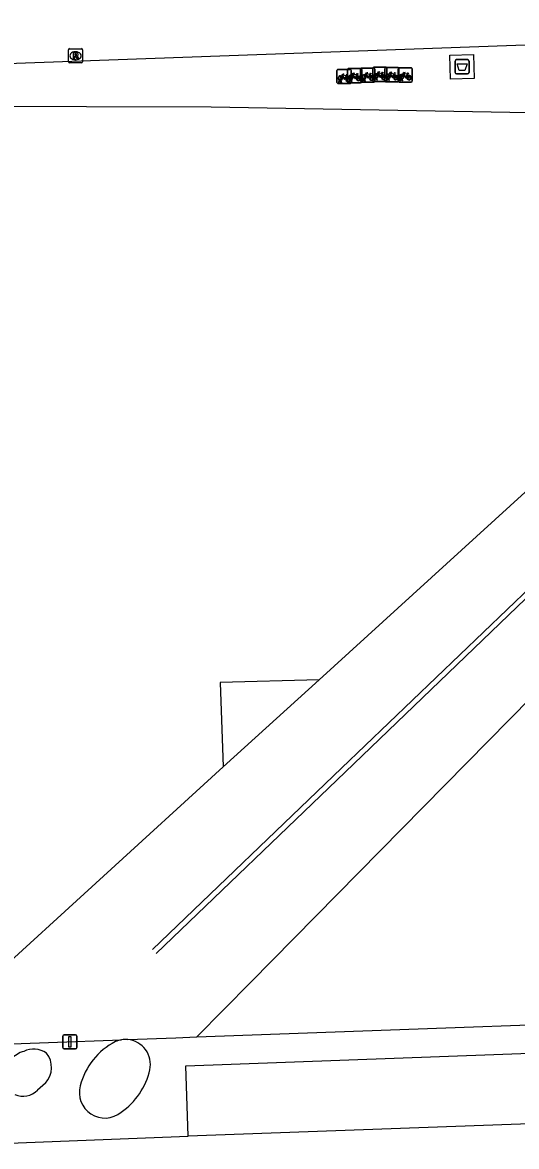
# Model space of a CAD drawing. Extents: x 161084 to 161928, y 385355 to 386522.
# Drawn here: x 161215.7 to 161250.6, y 386380 to 386459.3 of the extents above; entities that cross this region are included whole.
import ezdxf

# ---------------------------------------------------------------- set-up
doc = ezdxf.new("R2010")
doc.units = 0
for name, color, linetype in [('IMGEO_Afsluitpaal', 7, 'Continuous'), ('IMGEO_Afval_apart_plaats', 7, 'Continuous'), ('IMGEO_Fietsenrek', 7, 'Continuous'), ('IMGEO_Lijnafwatering', 7, 'Continuous'), ('IMGEO_Pand', 7, 'Continuous'), ('IMGEO_Pand_overbouw', 7, 'Continuous'), ('IMGEO_Rijbaan_lokaal_open', 7, 'Continuous'), ('IMGEO_Rioolput', 7, 'Continuous'), ('IMGEO_Voetpad_gesloten', 7, 'Continuous'), ('IMGEO_Voetpad_open', 7, 'Continuous')]:
    doc.layers.add(name, color=color, linetype=linetype)

msp = doc.modelspace()

# ---------------------------------------------------------------- linework, layer by layer
at = {"layer": 'IMGEO_Afsluitpaal'}
for p, q in [((161218.582, 386386.997), (161218.582, 386387.797)), ((161218.582, 386387.797), (161218.582, 386386.997)), ((161218.682, 386387.897), (161219.472, 386387.897)), ((161219.472, 386387.897), (161218.682, 386387.897)), ((161219.572, 386387.797), (161219.572, 386386.997)), ((161219.572, 386386.997), (161219.572, 386387.797)), ((161219.472, 386386.897), (161218.682, 386386.897)), ((161218.682, 386386.897), (161219.472, 386386.897))]:
    msp.add_line(p, q, dxfattribs=at)
msp.add_lwpolyline([(161219.002, 386387.772), (161219.152, 386387.772), (161219.152, 386387.022), (161219.002, 386387.022), (161219.002, 386387.772)], dxfattribs=at)
for centre, start, end in [((161218.682, 386387.797), 90, 180), ((161218.682, 386387.797), 90, 180), ((161219.472, 386387.797), 0, 90), ((161219.472, 386387.797), 360, 90), ((161218.682, 386386.997), 180, 270), ((161218.682, 386386.997), 180, 270), ((161219.472, 386386.997), 270, 0), ((161219.472, 386386.997), 270, 0)]:
    msp.add_arc(centre, 0.1, start, end, dxfattribs=at)
at = {"layer": 'IMGEO_Afval_apart_plaats'}
for p, q in [((161246.293, 386455.807), (161246.293, 386456.607)), ((161246.293, 386456.607), (161246.293, 386455.807)), ((161246.393, 386456.707), (161247.183, 386456.707)), ((161247.183, 386456.707), (161246.393, 386456.707)), ((161247.283, 386456.607), (161247.283, 386455.807)), ((161247.283, 386455.807), (161247.283, 386456.607)), ((161247.183, 386455.707), (161246.393, 386455.707)), ((161246.393, 386455.707), (161247.183, 386455.707))]:
    msp.add_line(p, q, dxfattribs=at)
msp.add_lwpolyline([(161246.436, 386456.421), (161247.14, 386456.421), (161246.991, 386455.951), (161246.585, 386455.951), (161246.436, 386456.421)], dxfattribs=at)
for centre, start, end in [((161246.393, 386456.607), 90, 180), ((161246.393, 386456.607), 90, 180), ((161247.183, 386456.607), 0, 90), ((161247.183, 386456.607), 360, 90), ((161246.393, 386455.807), 180, 270), ((161246.393, 386455.807), 180, 270), ((161247.183, 386455.807), 270, 0), ((161247.183, 386455.807), 270, 0)]:
    msp.add_arc(centre, 0.1, start, end, dxfattribs=at)
at = {"layer": 'IMGEO_Fietsenrek'}
for p, q in [((161237.953, 386455.092), (161237.953, 386455.933)), ((161237.953, 386455.933), (161237.953, 386455.092)), ((161238.028, 386456.017), (161238.869, 386456.017)), ((161238.869, 386456.017), (161238.028, 386456.017)), ((161238.7, 386455.155), (161238.7, 386455.996)), ((161238.7, 386455.996), (161238.7, 386455.155)), ((161238.775, 386456.08), (161239.616, 386456.08)), ((161239.616, 386456.08), (161238.775, 386456.08)), ((161238.953, 386455.942), (161238.953, 386455.101)), ((161238.953, 386455.101), (161238.953, 386455.942)), ((161239.626, 386455.185), (161239.626, 386456.026)), ((161239.626, 386456.026), (161239.626, 386455.185)), ((161239.7, 386456.005), (161239.7, 386455.164)), ((161239.7, 386455.164), (161239.7, 386456.005)), ((161239.701, 386456.11), (161240.542, 386456.11)), ((161240.542, 386456.11), (161239.701, 386456.11)), ((161240.478, 386455.246), (161240.478, 386456.087)), ((161240.478, 386456.087), (161240.478, 386455.246)), ((161240.553, 386456.171), (161241.394, 386456.171)), ((161241.394, 386456.171), (161240.553, 386456.171)), ((161240.626, 386456.035), (161240.626, 386455.194)), ((161240.626, 386455.194), (161240.626, 386456.035)), ((161241.334, 386455.221), (161241.334, 386456.062)), ((161241.334, 386456.062), (161241.334, 386455.221)), ((161241.409, 386456.146), (161242.25, 386456.146)), ((161242.25, 386456.146), (161241.409, 386456.146)), ((161241.478, 386456.096), (161241.478, 386455.255)), ((161241.478, 386455.255), (161241.478, 386456.096)), ((161242.274, 386455.202), (161242.274, 386456.043)), ((161242.274, 386456.043), (161242.274, 386455.202)), ((161242.334, 386456.071), (161242.334, 386455.23)), ((161242.334, 386455.23), (161242.334, 386456.071)), ((161242.349, 386456.127), (161243.19, 386456.127)), ((161243.19, 386456.127), (161242.349, 386456.127)), ((161243.274, 386456.052), (161243.274, 386455.211)), ((161243.274, 386455.211), (161243.274, 386456.052)), ((161238.878, 386455.017), (161238.037, 386455.017)), ((161238.037, 386455.017), (161238.878, 386455.017)), ((161238.08, 386455.101), (161238.119, 386455.261)), ((161238.114, 386455.101), (161238.08, 386455.101)), ((161238.149, 386455.249), (161238.114, 386455.101)), ((161238.191, 386455.273), (161238.19, 386455.277)), ((161238.232, 386455.101), (161238.198, 386455.243)), ((161238.222, 386455.284), (161238.223, 386455.277)), ((161238.23, 386455.247), (161238.265, 386455.101)), ((161238.265, 386455.101), (161238.232, 386455.101)), ((161238.64, 386455.566), (161238.676, 386455.471)), ((161239.625, 386455.08), (161238.784, 386455.08)), ((161238.784, 386455.08), (161239.625, 386455.08)), ((161238.827, 386455.164), (161238.866, 386455.324)), ((161238.861, 386455.164), (161238.827, 386455.164)), ((161238.896, 386455.312), (161238.861, 386455.164)), ((161238.938, 386455.336), (161238.937, 386455.34)), ((161238.979, 386455.164), (161238.945, 386455.306)), ((161238.969, 386455.347), (161238.97, 386455.34)), ((161238.977, 386455.31), (161239.012, 386455.164)), ((161239.012, 386455.164), (161238.979, 386455.164)), ((161239.387, 386455.629), (161239.423, 386455.534)), ((161240.551, 386455.11), (161239.71, 386455.11)), ((161239.71, 386455.11), (161240.551, 386455.11)), ((161239.753, 386455.194), (161239.792, 386455.354)), ((161239.787, 386455.194), (161239.753, 386455.194)), ((161239.822, 386455.342), (161239.787, 386455.194)), ((161239.864, 386455.366), (161239.863, 386455.37)), ((161239.905, 386455.194), (161239.871, 386455.336)), ((161239.895, 386455.377), (161239.896, 386455.37)), ((161239.903, 386455.34), (161239.938, 386455.194)), ((161239.938, 386455.194), (161239.905, 386455.194)), ((161240.313, 386455.659), (161240.349, 386455.564)), ((161241.403, 386455.171), (161240.562, 386455.171)), ((161240.562, 386455.171), (161241.403, 386455.171)), ((161240.605, 386455.255), (161240.644, 386455.415)), ((161240.639, 386455.255), (161240.605, 386455.255)), ((161240.674, 386455.403), (161240.639, 386455.255)), ((161240.716, 386455.427), (161240.715, 386455.431)), ((161240.757, 386455.255), (161240.723, 386455.397)), ((161240.747, 386455.438), (161240.748, 386455.431)), ((161240.755, 386455.401), (161240.79, 386455.255)), ((161240.79, 386455.255), (161240.757, 386455.255)), ((161241.165, 386455.72), (161241.201, 386455.625)), ((161242.259, 386455.146), (161241.418, 386455.146)), ((161241.418, 386455.146), (161242.259, 386455.146)), ((161241.461, 386455.23), (161241.5, 386455.39)), ((161241.495, 386455.23), (161241.461, 386455.23)), ((161241.53, 386455.378), (161241.495, 386455.23)), ((161241.572, 386455.402), (161241.571, 386455.406)), ((161241.613, 386455.23), (161241.579, 386455.372)), ((161241.603, 386455.413), (161241.604, 386455.406)), ((161241.611, 386455.376), (161241.646, 386455.23)), ((161241.646, 386455.23), (161241.613, 386455.23)), ((161242.021, 386455.695), (161242.057, 386455.6)), ((161243.199, 386455.127), (161242.358, 386455.127)), ((161242.358, 386455.127), (161243.199, 386455.127)), ((161242.401, 386455.211), (161242.44, 386455.371)), ((161242.435, 386455.211), (161242.401, 386455.211)), ((161242.47, 386455.359), (161242.435, 386455.211)), ((161242.512, 386455.383), (161242.511, 386455.387)), ((161242.553, 386455.211), (161242.519, 386455.353)), ((161242.543, 386455.394), (161242.544, 386455.387)), ((161242.551, 386455.357), (161242.586, 386455.211)), ((161242.586, 386455.211), (161242.553, 386455.211)), ((161242.961, 386455.676), (161242.997, 386455.581))]:
    msp.add_line(p, q, dxfattribs=at)
for points in [[(161239.013, 386455.606), (161239.108, 386455.77), (161239.194, 386455.756), (161239.196, 386455.747), (161239.14, 386455.736), (161239.113, 386455.691), (161239.369, 386455.65)], [(161239.939, 386455.636), (161240.034, 386455.8), (161240.12, 386455.786), (161240.122, 386455.777), (161240.066, 386455.766), (161240.039, 386455.721), (161240.295, 386455.68)], [(161240.791, 386455.697), (161240.886, 386455.861), (161240.972, 386455.847), (161240.974, 386455.838), (161240.918, 386455.827), (161240.891, 386455.782), (161241.147, 386455.741)], [(161241.147, 386455.741), (161241.172, 386455.79), (161241.166, 386455.794), (161241.143, 386455.798), (161241.131, 386455.805), (161241.13, 386455.808), (161241.132, 386455.813), (161241.227, 386455.798), (161241.229, 386455.788), (161241.219, 386455.775), (161241.207, 386455.769), (161241.193, 386455.775), (161241.165, 386455.72)], [(161241.647, 386455.672), (161241.742, 386455.836), (161241.828, 386455.822), (161241.83, 386455.813), (161241.774, 386455.802), (161241.747, 386455.757), (161242.003, 386455.716)], [(161242.003, 386455.716), (161242.028, 386455.765), (161242.022, 386455.769), (161241.999, 386455.773), (161241.987, 386455.78), (161241.986, 386455.783), (161241.988, 386455.788), (161242.083, 386455.773), (161242.085, 386455.763), (161242.075, 386455.75), (161242.063, 386455.744), (161242.049, 386455.75), (161242.021, 386455.695)], [(161242.587, 386455.653), (161242.682, 386455.817), (161242.768, 386455.803), (161242.77, 386455.794), (161242.714, 386455.783), (161242.687, 386455.738), (161242.943, 386455.697)], [(161242.943, 386455.697), (161242.968, 386455.746), (161242.962, 386455.75), (161242.939, 386455.754), (161242.927, 386455.761), (161242.926, 386455.764), (161242.928, 386455.769), (161243.023, 386455.754), (161243.025, 386455.744), (161243.015, 386455.731), (161243.003, 386455.725), (161242.989, 386455.731), (161242.961, 386455.676)], [(161238.287, 386455.491), (161238.235, 386455.401), (161238.195, 386455.376), (161238.196, 386455.423), (161238.251, 386455.517)], [(161238.266, 386455.543), (161238.361, 386455.707), (161238.447, 386455.693), (161238.449, 386455.684), (161238.393, 386455.673), (161238.366, 386455.628), (161238.622, 386455.587)], [(161238.562, 386455.299), (161238.512, 386455.299), (161238.321, 386455.55), (161238.302, 386455.518)], [(161238.609, 386455.562), (161238.352, 386455.603), (161238.335, 386455.574), (161238.502, 386455.354), (161238.609, 386455.562)], [(161238.657, 386455.464), (161238.627, 386455.541), (161238.518, 386455.323), (161238.561, 386455.323)], [(161238.591, 386455.323), (161238.711, 386455.322), (161238.667, 386455.436)], [(161238.687, 386455.443), (161238.742, 386455.298), (161238.592, 386455.298)], [(161238.622, 386455.587), (161238.647, 386455.636), (161238.641, 386455.64), (161238.618, 386455.644), (161238.606, 386455.651), (161238.605, 386455.654), (161238.607, 386455.659), (161238.702, 386455.644), (161238.704, 386455.634), (161238.694, 386455.621), (161238.682, 386455.615), (161238.668, 386455.621), (161238.64, 386455.566)], [(161239.034, 386455.554), (161238.982, 386455.464), (161238.942, 386455.439), (161238.943, 386455.486), (161238.998, 386455.58)], [(161239.309, 386455.362), (161239.259, 386455.362), (161239.068, 386455.613), (161239.049, 386455.581)], [(161239.356, 386455.625), (161239.099, 386455.666), (161239.082, 386455.637), (161239.249, 386455.417), (161239.356, 386455.625)], [(161239.404, 386455.527), (161239.374, 386455.604), (161239.265, 386455.386), (161239.308, 386455.386)], [(161239.338, 386455.386), (161239.458, 386455.385), (161239.414, 386455.499)], [(161239.434, 386455.506), (161239.489, 386455.361), (161239.339, 386455.361)], [(161239.369, 386455.65), (161239.394, 386455.699), (161239.388, 386455.703), (161239.365, 386455.707), (161239.353, 386455.714), (161239.352, 386455.717), (161239.354, 386455.722), (161239.449, 386455.707), (161239.451, 386455.697), (161239.441, 386455.684), (161239.429, 386455.678), (161239.415, 386455.684), (161239.387, 386455.629)], [(161239.96, 386455.584), (161239.908, 386455.494), (161239.868, 386455.469), (161239.869, 386455.516), (161239.924, 386455.61)], [(161240.235, 386455.392), (161240.185, 386455.392), (161239.994, 386455.643), (161239.975, 386455.611)], [(161240.282, 386455.655), (161240.025, 386455.696), (161240.008, 386455.667), (161240.175, 386455.447), (161240.282, 386455.655)], [(161240.33, 386455.557), (161240.3, 386455.634), (161240.191, 386455.416), (161240.234, 386455.416)], [(161240.264, 386455.416), (161240.384, 386455.415), (161240.34, 386455.529)], [(161240.36, 386455.536), (161240.415, 386455.391), (161240.265, 386455.391)], [(161240.295, 386455.68), (161240.32, 386455.729), (161240.314, 386455.733), (161240.291, 386455.737), (161240.279, 386455.744), (161240.278, 386455.747), (161240.28, 386455.752), (161240.375, 386455.737), (161240.377, 386455.727), (161240.367, 386455.714), (161240.355, 386455.708), (161240.341, 386455.714), (161240.313, 386455.659)], [(161240.812, 386455.645), (161240.76, 386455.555), (161240.72, 386455.53), (161240.721, 386455.577), (161240.776, 386455.671)], [(161241.087, 386455.453), (161241.037, 386455.453), (161240.846, 386455.704), (161240.827, 386455.672)], [(161241.134, 386455.716), (161240.877, 386455.757), (161240.86, 386455.728), (161241.027, 386455.508), (161241.134, 386455.716)], [(161241.182, 386455.618), (161241.152, 386455.695), (161241.043, 386455.477), (161241.086, 386455.477)], [(161241.116, 386455.477), (161241.236, 386455.476), (161241.192, 386455.59)], [(161241.212, 386455.597), (161241.267, 386455.452), (161241.117, 386455.452)], [(161241.668, 386455.62), (161241.616, 386455.53), (161241.576, 386455.505), (161241.577, 386455.552), (161241.632, 386455.646)], [(161241.943, 386455.428), (161241.893, 386455.428), (161241.702, 386455.679), (161241.683, 386455.647)], [(161241.99, 386455.691), (161241.733, 386455.732), (161241.716, 386455.703), (161241.883, 386455.483), (161241.99, 386455.691)], [(161242.038, 386455.593), (161242.008, 386455.67), (161241.899, 386455.452), (161241.942, 386455.452)], [(161241.972, 386455.452), (161242.092, 386455.451), (161242.048, 386455.565)], [(161242.068, 386455.572), (161242.123, 386455.427), (161241.973, 386455.427)], [(161242.608, 386455.601), (161242.556, 386455.511), (161242.516, 386455.486), (161242.517, 386455.533), (161242.572, 386455.627)], [(161242.883, 386455.409), (161242.833, 386455.409), (161242.642, 386455.66), (161242.623, 386455.628)], [(161242.93, 386455.672), (161242.673, 386455.713), (161242.656, 386455.684), (161242.823, 386455.464), (161242.93, 386455.672)], [(161242.978, 386455.574), (161242.948, 386455.651), (161242.839, 386455.433), (161242.882, 386455.433)], [(161242.912, 386455.433), (161243.032, 386455.432), (161242.988, 386455.546)], [(161243.008, 386455.553), (161243.063, 386455.408), (161242.913, 386455.408)]]:
    msp.add_lwpolyline(points, dxfattribs=at)
for centre, radius, start, end in [((161238.031, 386455.939), 0.0779, 92.4484, 184.28452), ((161238.031, 386455.939), 0.0779, 92.4484, 184.28452), ((161238.778, 386456.002), 0.0779, 92.4484, 184.28452), ((161238.778, 386456.002), 0.0779, 92.4484, 184.28452), ((161238.875, 386455.939), 0.0779, 2.4484, 94.28452), ((161238.875, 386455.939), 0.0779, 2.4484, 94.28452), ((161239.622, 386456.002), 0.0779, 2.4484, 94.28452), ((161239.622, 386456.002), 0.0779, 2.4484, 94.28452), ((161239.704, 386456.032), 0.0779, 92.4484, 184.28452), ((161239.704, 386456.032), 0.0779, 92.4484, 184.28452), ((161240.556, 386456.093), 0.0779, 92.4484, 184.28452), ((161240.556, 386456.093), 0.0779, 92.4484, 184.28452), ((161240.548, 386456.032), 0.0779, 2.4484, 94.28452), ((161240.548, 386456.032), 0.0779, 2.4484, 94.28452), ((161241.412, 386456.068), 0.0779, 92.4484, 184.28452), ((161241.412, 386456.068), 0.0779, 92.4484, 184.28452), ((161241.4, 386456.093), 0.0779, 2.4484, 94.28452), ((161241.4, 386456.093), 0.0779, 2.4484, 94.28452), ((161242.256, 386456.068), 0.0779, 2.4484, 94.28452), ((161242.256, 386456.068), 0.0779, 2.4484, 94.28452), ((161242.352, 386456.049), 0.0779, 92.4484, 184.28452), ((161242.352, 386456.049), 0.0779, 92.4484, 184.28452), ((161243.196, 386456.049), 0.0779, 2.4484, 94.28452), ((161243.196, 386456.049), 0.0779, 2.4484, 94.28452), ((161238.031, 386455.095), 0.0779, 182.4484, 274.28452), ((161238.031, 386455.095), 0.0779, 182.4484, 274.28452), ((161238.193, 386455.402), 0.159, 62.67661, 242.13685), ((161238.193, 386455.402), 0.129, 63.31916, 238.90302), ((161238.173, 386455.273), 0.0499, 12.8025, 158.69338), ((161238.193, 386455.402), 0.159, 253.99666, 271.78671), ((161238.173, 386455.273), 0.0174, 12.8025, 163.45023), ((161238.193, 386455.402), 0.129, 253.41502, 269.02044), ((161238.193, 386455.402), 0.129, 283.60429, 43.43025), ((161238.193, 386455.402), 0.159, 283.5766, 46.60424), ((161238.72, 386455.318), 0.159, 113.3408, 178.32165), ((161238.72, 386455.318), 0.159, 187.0065, 105.77075), ((161238.72, 386455.318), 0.129, 113.92302, 177.95563), ((161238.72, 386455.318), 0.129, 188.67146, 104.58832), ((161238.778, 386455.158), 0.0779, 182.4484, 274.28452), ((161238.778, 386455.158), 0.0779, 182.4484, 274.28452), ((161238.94, 386455.465), 0.159, 62.67661, 242.13685), ((161238.94, 386455.465), 0.129, 63.31916, 238.90302), ((161238.92, 386455.336), 0.0499, 12.8025, 158.69338), ((161238.875, 386455.095), 0.0779, 272.4484, 4.28452), ((161238.875, 386455.095), 0.0779, 272.4484, 4.28452), ((161238.94, 386455.465), 0.159, 253.99666, 271.78671), ((161238.92, 386455.336), 0.0174, 12.8025, 163.45023), ((161238.94, 386455.465), 0.129, 253.41502, 269.02044), ((161238.94, 386455.465), 0.129, 283.60429, 43.43025), ((161238.94, 386455.465), 0.159, 283.5766, 46.60424), ((161239.467, 386455.381), 0.159, 113.3408, 178.32165), ((161239.467, 386455.381), 0.159, 187.0065, 105.77075), ((161239.467, 386455.381), 0.129, 113.92302, 177.95563), ((161239.467, 386455.381), 0.129, 188.67146, 104.58832), ((161239.622, 386455.158), 0.0779, 272.4484, 4.28452), ((161239.622, 386455.158), 0.0779, 272.4484, 4.28452), ((161239.704, 386455.188), 0.0779, 182.4484, 274.28452), ((161239.704, 386455.188), 0.0779, 182.4484, 274.28452), ((161239.866, 386455.495), 0.159, 62.67661, 242.13685), ((161239.866, 386455.495), 0.129, 63.31916, 238.90302), ((161239.846, 386455.366), 0.0499, 12.8025, 158.69338), ((161239.866, 386455.495), 0.159, 253.99666, 271.78671), ((161239.846, 386455.366), 0.0174, 12.8025, 163.45023), ((161239.866, 386455.495), 0.129, 253.41502, 269.02044), ((161239.866, 386455.495), 0.129, 283.60429, 43.43025), ((161239.866, 386455.495), 0.159, 283.5766, 46.60424), ((161240.393, 386455.411), 0.159, 113.3408, 178.32165), ((161240.393, 386455.411), 0.159, 187.0065, 105.77075), ((161240.393, 386455.411), 0.129, 113.92302, 177.95563), ((161240.393, 386455.411), 0.129, 188.67146, 104.58832), ((161240.556, 386455.249), 0.0779, 182.4484, 274.28452), ((161240.556, 386455.249), 0.0779, 182.4484, 274.28452), ((161240.548, 386455.188), 0.0779, 272.4484, 4.28452), ((161240.548, 386455.188), 0.0779, 272.4484, 4.28452), ((161240.718, 386455.556), 0.159, 62.67661, 242.13685), ((161240.718, 386455.556), 0.129, 63.31916, 238.90302), ((161240.698, 386455.427), 0.0499, 12.8025, 158.69338), ((161240.718, 386455.556), 0.159, 253.99666, 271.78671), ((161240.698, 386455.427), 0.0174, 12.8025, 163.45023), ((161240.718, 386455.556), 0.129, 253.41502, 269.02044), ((161240.718, 386455.556), 0.129, 283.60429, 43.43025), ((161240.718, 386455.556), 0.159, 283.5766, 46.60424), ((161241.245, 386455.472), 0.159, 113.3408, 178.32165), ((161241.245, 386455.472), 0.159, 187.0065, 105.77075), ((161241.245, 386455.472), 0.129, 113.92302, 177.95563), ((161241.245, 386455.472), 0.129, 188.67146, 104.58832), ((161241.412, 386455.224), 0.0779, 182.4484, 274.28452), ((161241.412, 386455.224), 0.0779, 182.4484, 274.28452), ((161241.4, 386455.249), 0.0779, 272.4484, 4.28452), ((161241.4, 386455.249), 0.0779, 272.4484, 4.28452), ((161241.574, 386455.531), 0.159, 62.67661, 242.13685), ((161241.574, 386455.531), 0.129, 63.31916, 238.90302), ((161241.554, 386455.402), 0.0499, 12.8025, 158.69338), ((161241.574, 386455.531), 0.159, 253.99666, 271.78671), ((161241.554, 386455.402), 0.0174, 12.8025, 163.45023), ((161241.574, 386455.531), 0.129, 253.41502, 269.02044), ((161241.574, 386455.531), 0.129, 283.60429, 43.43025), ((161241.574, 386455.531), 0.159, 283.5766, 46.60424), ((161242.101, 386455.447), 0.159, 113.3408, 178.32165), ((161242.101, 386455.447), 0.159, 187.0065, 105.77075), ((161242.101, 386455.447), 0.129, 113.92302, 177.95563), ((161242.101, 386455.447), 0.129, 188.67146, 104.58832), ((161242.256, 386455.224), 0.0779, 272.4484, 4.28452), ((161242.256, 386455.224), 0.0779, 272.4484, 4.28452), ((161242.352, 386455.205), 0.0779, 182.4484, 274.28452), ((161242.352, 386455.205), 0.0779, 182.4484, 274.28452), ((161242.514, 386455.512), 0.159, 62.67661, 242.13685), ((161242.514, 386455.512), 0.129, 63.31916, 238.90302), ((161242.494, 386455.383), 0.0499, 12.8025, 158.69338), ((161242.514, 386455.512), 0.159, 253.99666, 271.78671), ((161242.494, 386455.383), 0.0174, 12.8025, 163.45023), ((161242.514, 386455.512), 0.129, 253.41502, 269.02044), ((161242.514, 386455.512), 0.129, 283.60429, 43.43025), ((161242.514, 386455.512), 0.159, 283.5766, 46.60424), ((161243.041, 386455.428), 0.159, 113.3408, 178.32165), ((161243.041, 386455.428), 0.159, 187.0065, 105.77075), ((161243.041, 386455.428), 0.129, 113.92302, 177.95563), ((161243.041, 386455.428), 0.129, 188.67146, 104.58832), ((161243.196, 386455.205), 0.0779, 272.4484, 4.28452), ((161243.196, 386455.205), 0.0779, 272.4484, 4.28452)]:
    msp.add_arc(centre, radius, start, end, dxfattribs=at)
at = {"layer": 'IMGEO_Lijnafwatering'}
for points in [[(161238.284, 386406.707), (161251.638, 386419.508)], [(161238.536, 386406.431), (161251.891, 386419.235)], [(161224.93, 386393.906), (161238.284, 386406.707)], [(161225.181, 386393.627), (161238.536, 386406.431)]]:
    msp.add_lwpolyline(points, dxfattribs=at)
at = {"layer": 'IMGEO_Pand'}
for points in [[(161157.831, 386452.017), (161182.578, 386452.905), (161182.706, 386449.157), (161211.456, 386450.209), (161211.438, 386453.429), (161229.064, 386453.383), (161251.483, 386452.976), (161251.452, 386451.606), (161258.748, 386451.797), (161258.781, 386452.637), (161274.297, 386452.02), (161279.286, 386451.713), (161236.693, 386412.952), (161229.7, 386412.748), (161229.92, 386406.793), (161212.99, 386391.384)], [(161228.045, 386387.758), (161231.878, 386391.607), (161292.841, 386453.448)], [(161228.045, 386387.758), (161269.763, 386389.265), (161273.593, 386389.386), (161273.361, 386396.389)]]:
    msp.add_lwpolyline(points, dxfattribs=at)
at = {"layer": 'IMGEO_Pand_overbouw'}
msp.add_lwpolyline([(161236.693, 386412.952), (161229.7, 386412.748), (161229.92, 386406.793)], close=True, dxfattribs=at)
at = {"layer": 'IMGEO_Rijbaan_lokaal_open'}
for points in [[(161295.633, 386459.33), (161289.147, 386459.099), (161157.778, 386454.367)], [(161325.23, 386384.278), (161227.435, 386380.736)], [(161208.802, 386380.01), (161227.435, 386380.736)]]:
    msp.add_lwpolyline(points, dxfattribs=at)
at = {"layer": 'IMGEO_Rioolput'}
for p, q in [((161218.982, 386456.556), (161218.982, 386457.408)), ((161219.057, 386457.482), (161219.909, 386457.482)), ((161219.983, 386457.408), (161219.983, 386456.556)), ((161219.493, 386456.702), (161219.468, 386456.702)), ((161219.47, 386457.262), (161219.495, 386457.262)), ((161219.909, 386456.482), (161219.057, 386456.482))]:
    msp.add_line(p, q, dxfattribs=at)
for points in [[(161218.982, 386456.556), (161218.982, 386457.408)], [(161219.057, 386457.482), (161219.909, 386457.482)], [(161219.983, 386457.408), (161219.983, 386456.556)], [(161219.571, 386457.18), (161219.319, 386457.182), (161219.319, 386456.782)], [(161219.319, 386456.782), (161219.443, 386456.782), (161219.443, 386456.944), (161219.454, 386456.944)], [(161219.497, 386457.101), (161219.443, 386457.101), (161219.443, 386457.02)], [(161219.443, 386457.02), (161219.495, 386457.02)], [(161219.501, 386456.915), (161219.572, 386456.782), (161219.712, 386456.782), (161219.647, 386456.908)], [(161219.909, 386456.482), (161219.057, 386456.482)]]:
    msp.add_lwpolyline(points, dxfattribs=at)
for centre, radius, start, end in [((161219.059, 386457.406), 0.0765, 91.55205, 178.44795), ((161219.059, 386457.406), 0.0765, 91.55205, 178.44795), ((161219.907, 386457.406), 0.0765, 1.55205, 88.44795), ((161219.907, 386457.406), 0.0765, 1.55205, 88.44795), ((161219.453, 386456.891), 0.0533, 26.02933, 88.69889), ((161219.479, 386457.209), 0.19, 274.7715, 282.96867), ((161219.503, 386457.005), 0.0964, 77.00612, 93.18647), ((161219.517, 386457.062), 0.0378, 276.66336, 79.67722), ((161219.57, 386457.07), 0.109, 350.36119, 89.41601), ((161219.568, 386457.07), 0.112, 277.58423, 350.98172), ((161219.552, 386456.855), 0.108, 29.51342, 73.79051), ((161219.059, 386456.558), 0.0765, 181.55205, 268.44795), ((161219.059, 386456.558), 0.0765, 181.55205, 268.44795), ((161219.907, 386456.558), 0.0765, 271.55205, 358.44795), ((161219.907, 386456.558), 0.0765, 271.55205, 358.44795)]:
    msp.add_arc(centre, radius, start, end, dxfattribs=at)
for centre, major_axis, ratio, start_param, end_param in [((161219.469, 386456.982), (-0.387, 0.002), 0.722429, 4.712389, 7.853982), ((161219.494, 386456.982), (-0.39, 0.002), 0.717154, 1.570796, 4.712389)]:
    msp.add_ellipse(centre, major_axis=major_axis, ratio=ratio, start_param=start_param, end_param=end_param, dxfattribs=at)
at = {"layer": 'IMGEO_Voetpad_gesloten'}
msp.add_lwpolyline([(161247.656, 386455.383), (161245.97, 386455.334), (161245.92, 386457.03), (161247.607, 386457.079), (161247.656, 386455.383)], dxfattribs=at)
at = {"layer": 'IMGEO_Voetpad_open'}
for points in [[(161227.435, 386380.736), (161227.266, 386385.714), (161256.719, 386386.778), (161284.377, 386387.778), (161325.084, 386388.81), (161325.23, 386384.278)], [(161223.174, 386387.556), (161226.576, 386387.681), (161228.045, 386387.758)], [(161212.392, 386387.158), (161222.727, 386387.539)], [(161217.352, 386384.477), (161216.802, 386383.976)]]:
    msp.add_lwpolyline(points, dxfattribs=at)
for centre, radius, start, end in [((161223.016, 386385.832), 1.731, 84.75503, 99.60093), ((161223.016, 386385.804), 1.759, 347.73213, 84.84328), ((161216.523, 386385.288), 1.596, 55.70293, 115.67042), ((161224.513, 386383.095), 4.85, 117.09141, 165.65179), ((161223.019, 386385.785), 1.779, 99.46, 113.71468), ((161216.407, 386384.797), 2.014, 106.62497, 136.64042), ((161216.169, 386385.582), 1.619, 316.94713, 39.2883), ((161219.952, 386386.489), 4.899, 304.1073, 347.51256), ((161215.785, 386385.007), 1.449, 246.46058, 314.62263), ((161221.551, 386383.82), 1.801, 164.65539, 309.61156)]:
    msp.add_arc(centre, radius, start, end, dxfattribs=at)

doc.saveas('drawing.dxf')
